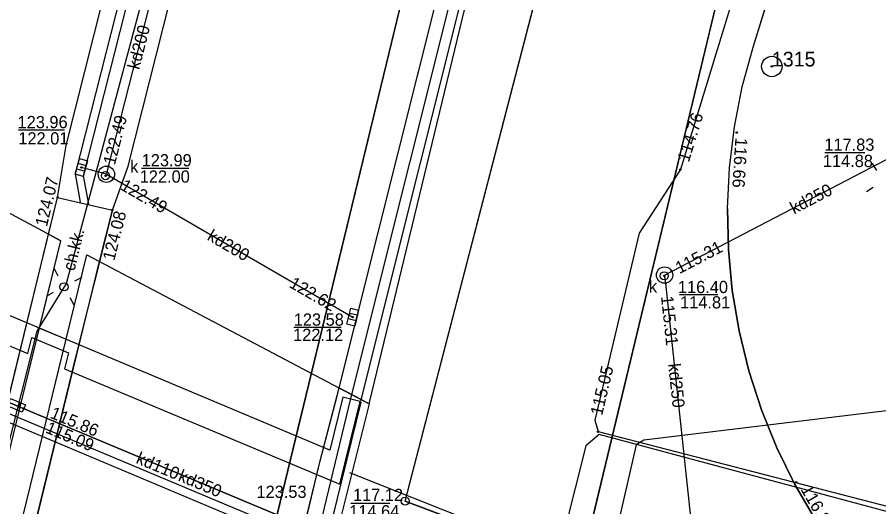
# Model space of a CAD drawing. Extents: x 6424617 to 6425697, y 5665845 to 5667190.
# Drawn here: x 6425461.6 to 6425514.4, y 5666958.6 to 5666988.6 of the extents above; entities that cross this region are included whole.
import ezdxf

# ---------------------------------------------------------------- set-up
doc = ezdxf.new("R2010")
doc.units = 0
for name, color, linetype in [('Warstwa 1', 7, 'Continuous'), ('Warstwa 10', 7, 'Continuous'), ('Warstwa 12', 7, 'Continuous'), ('Warstwa 13', 7, 'Continuous'), ('Warstwa 14', 7, 'Continuous'), ('Warstwa 15', 7, 'Continuous'), ('Warstwa 16', 7, 'Continuous'), ('Warstwa 2', 7, 'Continuous'), ('Warstwa 25', 7, 'Continuous'), ('Warstwa 3', 7, 'Continuous'), ('Warstwa 4', 7, 'Continuous'), ('Warstwa 5', 7, 'Continuous'), ('Warstwa 6', 7, 'Continuous'), ('Warstwa 8', 7, 'Continuous'), ('Warstwa 9', 7, 'Continuous')]:
    doc.layers.add(name, color=color, linetype=linetype)

msp = doc.modelspace()

# ---------------------------------------------------------------- linework, layer by layer
at = {"layer": 'Warstwa 1'}
for p, q in [((6425437.407, 5666792.342), (6425493.084, 5667022.41)), ((6425437.407, 5666792.342), (6425493.084, 5667022.41)), ((6425485.36, 5666958.9), (6425501.348, 5667020.558)), ((6425485.36, 5666958.9), (6425501.348, 5667020.558)), ((6425496.12, 5666954.85), (6425511.35, 5667018.315)), ((6425496.12, 5666954.85), (6425511.35, 5667018.315)), ((6425485.36, 5666958.9), (6425496.12, 5666954.85)), ((6425485.36, 5666958.9), (6425496.12, 5666954.85))]:
    msp.add_line(p, q, dxfattribs=at)
msp.add_lwpolyline([(6425449.68, 5666986.09), (6425446.79, 5666974.46), (6425462.26, 5666967.95), (6425462.5, 5666968.94), (6425464.74, 5666967.99), (6425464.5, 5666967.01), (6425481.36, 5666959.93), (6425482.61, 5666965.01), (6425481.54, 5666965.27), (6425480.74, 5666962.03), (6425448.23, 5666975.7), (6425450, 5666982.84), (6425449.42, 5666982.98), (6425450.16, 5666985.97)], close=True, dxfattribs=at)
at = {"layer": 'Warstwa 10'}
for points in [[(6425496.963, 5667021.541), (6425489.9, 5666994.12), (6425482.62, 5666965.03)], [(6425535.06, 5667006.36), (6425534.21, 5667005.96), (6425527.47, 5667006.87), (6425521.11, 5667008.02), (6425511.65, 5667010.69), (6425511.04, 5667010.12), (6425510.23, 5667005.12), (6425507.8, 5666997.47), (6425502.22, 5666979.23), (6425499.7, 5666975.32), (6425496.98, 5666963.87), (6425497.18, 5666963.16), (6425549.77, 5666949.56), (6425554.77, 5666947.54), (6425572.63, 5666943.55), (6425574.23, 5666942.49)]]:
    msp.add_lwpolyline(points, dxfattribs=at)
msp.add_circle((6425485.36, 5666958.9), 0.25, dxfattribs=at)
at = {"layer": 'Warstwa 12'}
for points in [[(6425478.115, 5667025.766), (6425475.61, 5667015.97), (6425473.13, 5667006.27), (6425470.44, 5666995.85), (6425469.89, 5666992.07), (6425464.59, 5666972.23), (6425464.47, 5666972.04), (6425462.8, 5666969.31), (6425456.16, 5666942.98), (6425456.08, 5666938.33), (6425453.05, 5666925.15), (6425449.84, 5666911.84), (6425448.16, 5666904.63), (6425448.88, 5666902.64)], [(6425454.75, 5666812.915), (6425455.753, 5666816.883), (6425457.009, 5666817.738), (6425466.513, 5666831.046), (6425477.951, 5666845.959), (6425477.163, 5666847.339), (6425475.812, 5666851.526), (6425475.173, 5666855.074), (6425474.407, 5666861.19), (6425474.538, 5666868.989), (6425475.24, 5666876.27), (6425477.752, 5666888.602), (6425479.441, 5666893.041), (6425480.828, 5666893.587), (6425484.849, 5666908.144), (6425470.76, 5666912.634), (6425469.827, 5666913.063), (6425472.078, 5666923.598), (6425472.03, 5666923.61), (6425482.03, 5666965.191), (6425489.31, 5666994.281), (6425496.49, 5667021.647)], [(6425470.675, 5666812.723), (6425472.304, 5666820.347), (6425476.107, 5666835.553), (6425479.576, 5666850.831), (6425493.276, 5666901.432), (6425493.535, 5666902.072), (6425493.16, 5666902.53), (6425486.027, 5666904.729), (6425481.07, 5666906.403), (6425469.466, 5666909.139), (6425469.101, 5666909.586), (6425469.483, 5666910.214), (6425471.98, 5666923.618), (6425472.03, 5666923.61), (6425482.03, 5666965.191), (6425489.31, 5666994.281), (6425496.49, 5667021.647)], [(6425471.251, 5666995.412), (6425471.16, 5666995.05), (6425467.18, 5666979.42), (6425467.06, 5666978.94), (6425482.15, 5666970.18)], [(6425503.4, 5666953.02), (6425503.33, 5666953.51), (6425501.32, 5666972.26), (6425501.25, 5666972.76), (6425514.85, 5666979.85)], [(6425467.06, 5666978.94), (6425465.53, 5666979.36)], [(6425438.44, 5666974.48), (6425442.87, 5666972.63), (6425461.54, 5666964.77), (6425479.96, 5666957.03), (6425498.41, 5666949.22), (6425503.59, 5666947.03), (6425504.05, 5666946.83)], [(6425504.05, 5666946.83), (6425503.59, 5666947.03), (6425498.41, 5666949.22), (6425479.96, 5666957.03), (6425461.54, 5666964.77), (6425442.87, 5666972.63), (6425438.44, 5666974.48)], [(6425553.71, 5666947.2), (6425549.6, 5666948.95), (6425497.24, 5666962.99), (6425496.43, 5666962.29), (6425494.49, 5666954.59), (6425489.02, 5666931.76), (6425484.64, 5666933.61), (6425476.81, 5666937.15), (6425438.84, 5666952.53), (6425435.57, 5666952.21), (6425429.97, 5666954.78), (6425402.11, 5666966.81), (6425387.27, 5666972.4), (6425380.77, 5666966.54), (6425363.64, 5666950.72), (6425363.13, 5666950.36), (6425362.37, 5666949.84), (6425357.72, 5666956.9), (6425346.14, 5666972.82)], [(6425526.974, 5666967.965), (6425526.723, 5666966.717), (6425523.453, 5666965.476), (6425499.982, 5666962.636), (6425499.521, 5666962.359), (6425497.672, 5666954.347), (6425491.703, 5666930.204), (6425491.983, 5666927.664), (6425491.536, 5666926.843), (6425491.124, 5666926.349), (6425486.048, 5666904.094), (6425485.647, 5666901.708), (6425484.933, 5666901.883), (6425464.654, 5666907.42), (6425437.078, 5666914.799)]]:
    msp.add_lwpolyline(points, dxfattribs=at)
at = {"layer": 'Warstwa 14'}
for p, q in [((6425464.495, 5666981.642), (6425461.669, 5666981.642)), ((6425513.527, 5666980.258), (6425511.065, 5666980.258)), ((6425472.115, 5666979.302), (6425469.204, 5666979.302)), ((6425504.518, 5666971.541), (6425502.168, 5666971.541)), ((6425481.435, 5666969.551), (6425478.553, 5666969.551)), ((6425484.43, 5666958.745), (6425482.029, 5666958.745))]:
    msp.add_line(p, q, dxfattribs=at)
for centre in [(6425465.53, 5666979.36), (6425467.18, 5666979.42), (6425502.22, 5666979.23), (6425467.01, 5666978.85), (6425467.492, 5666978.689), (6425501.693, 5666972.991), (6425501.23, 5666972.71), (6425501.32, 5666972.26), (6425481.925, 5666970.311), (6425482.15, 5666970.18), (6425462.001, 5666964.576), (6425462.001, 5666964.576), (6425497.18, 5666963.16)]:
    msp.add_circle(centre, 0.045, dxfattribs=at)
at = {"layer": 'Warstwa 16'}
for points in [[(6425454.547, 5666935.052), (6425462.72, 5666968.52), (6425464.269, 5666974.864), (6425448.68, 5666983.24), (6425443.29, 5666961.38), (6425438.561, 5666941.912)], [(6425473.666, 5666926.849), (6425456.184, 5666934.35), (6425458.05, 5666942), (6425464.35, 5666967.83), (6425465.856, 5666974.004), (6425483.16, 5666964.87)]]:
    msp.add_lwpolyline(points, close=True, dxfattribs=at)
for centre in [(6425467.06, 5666978.94), (6425501.25, 5666972.76)]:
    msp.add_circle(centre, 0.5, dxfattribs=at)
at = {"layer": 'Warstwa 2'}
for points in [[(6425482.64, 5666964.96), (6425478.52, 5666948.17), (6425472.56, 5666923.5)], [(6425569.428, 5666914.078), (6425559.167, 5666924.494), (6425550.651, 5666930.93), (6425537.233, 5666937.954), (6425528.275, 5666942.097), (6425504.759, 5666951.565), (6425481.965, 5666960.63)]]:
    msp.add_lwpolyline(points, dxfattribs=at)
msp.add_circle((6425464.47, 5666972.04), 0.25, dxfattribs=at)
at = {"layer": 'Warstwa 25'}
for centre in [(6425505.669, 5666981.498), (6425464.07, 5666977.52), (6425467.43, 5666976.75), (6425509.313, 5666960.056)]:
    msp.add_circle(centre, 0.045, dxfattribs=at)
at = {"layer": 'Warstwa 3'}
for radius in [0.625, 0.045]:
    msp.add_circle((6425507.82, 5666985.55), radius, dxfattribs=at)
at = {"layer": 'Warstwa 4'}
for p, q in [((6425465.724, 5666979.124), (6425465.242, 5666979.259)), ((6425465.818, 5666979.461), (6425465.336, 5666979.596)), ((6425482.434, 5666970.291), (6425481.949, 5666970.409)), ((6425482.351, 5666969.951), (6425481.866, 5666970.069)), ((6425461.603, 5666964.471), (6425461.799, 5666964.931))]:
    msp.add_line(p, q, dxfattribs=at)
for points in [[(6425465.905, 5666979.774), (6425465.636, 5666978.811), (6425465.155, 5666978.946), (6425465.424, 5666979.909)], [(6425482.511, 5666970.607), (6425482.275, 5666969.635), (6425481.789, 5666969.753), (6425482.025, 5666970.725)], [(6425461.901, 5666964.343), (6425460.982, 5666964.737), (6425461.179, 5666965.197), (6425462.098, 5666964.803)]]:
    msp.add_lwpolyline(points, close=True, dxfattribs=at)
for points in [[(6425514.262, 5666979.173), (6425513.992, 5666979.594)], [(6425514.034, 5666978.137), (6425513.613, 5666977.867)], [(6425464.113, 5666972.7), (6425463.875, 5666973.139)], [(6425465.13, 5666972.397), (6425465.569, 5666972.635)], [(6425463.81, 5666971.683), (6425463.371, 5666971.445)], [(6425464.827, 5666971.38), (6425465.065, 5666970.941)]]:
    msp.add_lwpolyline(points, dxfattribs=at)
for centre in [(6425467.01, 5666978.85), (6425501.23, 5666972.71)]:
    msp.add_circle(centre, 0.25, dxfattribs=at)
at = {"layer": 'Warstwa 6'}
for points in [[(6425493.084, 5667022.41), (6425437.407, 5666792.342), (6425392.62, 5666819.33), (6425356.96, 5666840.82), (6425364.08, 5666857.99), (6425325.81, 5666937.38), (6425352.9, 5666950.36), (6425340.11, 5666976.98), (6425316.39, 5667007.21), (6425286.52, 5667014.65), (6425266.76, 5667059.81), (6425269.791, 5667072.474)], [(6425493.084, 5667022.41), (6425437.407, 5666792.342), (6425454.155, 5666782.149), (6425471.236, 5666853.116), (6425495.139, 5666950.762), (6425496.12, 5666954.85), (6425485.36, 5666958.9), (6425501.348, 5667020.558)], [(6425465.459, 5666899.926), (6425466.149, 5666902.821), (6425466.855, 5666905.711), (6425467.577, 5666908.598), (6425468.314, 5666911.481), (6425468.652, 5666911.404), (6425468.837, 5666912.201), (6425468.584, 5666912.605), (6425468.79, 5666914.12), (6425470.47, 5666921.31), (6425471.24, 5666921.52), (6425471.39, 5666922.11), (6425470.8, 5666922.6), (6425471.1, 5666923.83), (6425473.84, 5666935.32), (6425477.88, 5666951.86), (6425480.16, 5666961.37), (6425481.19, 5666965.36), (6425488.69, 5666995.25), (6425495.536, 5667021.861)], [(6425511.35, 5667018.315), (6425496.12, 5666954.85), (6425485.36, 5666958.9), (6425501.348, 5667020.558)], [(6425511.35, 5667018.315), (6425496.12, 5666954.85), (6425522.252, 5666945.035), (6425525.198, 5666957.05), (6425527.303, 5666965.745), (6425538.589, 5667012.208)], [(6425515.176, 5666951.849), (6425513.474, 5666953.698), (6425511.909, 5666955.666), (6425510.491, 5666957.741), (6425509.225, 5666959.914), (6425508.12, 5666962.171), (6425507.179, 5666964.503), (6425506.41, 5666966.896), (6425505.814, 5666969.338), (6425505.397, 5666971.817), (6425505.159, 5666974.32), (6425505.101, 5666976.833), (6425505.226, 5666979.344), (6425505.53, 5666981.839), (6425506.014, 5666984.306), (6425506.674, 5666986.732), (6425513.343, 5667008.149), (6425514.53, 5667012.93)], [(6425465.479, 5666977.233), (6425465.171, 5666978.969), (6425469.231, 5666995.001), (6425469.717, 5666996.942), (6425471.882, 5667005.536), (6425472.369, 5667005.414), (6425465.649, 5666978.84), (6425465.957, 5666977.114)], [(6425453.5, 5666934.02), (6425455.63, 5666942.96), (6425462, 5666969.05), (6425464.07, 5666977.52)], [(6425467.43, 5666976.75), (6425465.18, 5666967.73), (6425462.01, 5666954.72), (6425458.83, 5666941.66), (6425456.77, 5666933.14)], [(6425445.646, 5666970.749), (6425497.767, 5666948.85), (6425498.132, 5666949.624), (6425498.866, 5666949.291), (6425499.296, 5666948.203), (6425507.378, 5666944.806), (6425507.179, 5666944.349)]]:
    msp.add_lwpolyline(points, dxfattribs=at)
at = {"layer": 'Warstwa 8'}
for p, q in [((6425506.674, 5666986.732), (6425513.343, 5667008.149)), ((6425464.592, 5666980.71), (6425469.786, 5667001.343)), ((6425468.4, 5666979.441), (6425473.67, 5667000.362)), ((6425481.312, 5666965.846), (6425488.69, 5666995.25)), ((6425481.312, 5666965.846), (6425488.69, 5666995.25)), ((6425483.16, 5666964.87), (6425490.4, 5666994.82)), ((6425506.014, 5666984.306), (6425506.674, 5666986.732)), ((6425505.53, 5666981.839), (6425506.014, 5666984.306)), ((6425505.226, 5666979.344), (6425505.53, 5666981.839)), ((6425464.07, 5666977.52), (6425464.592, 5666980.71)), ((6425467.429, 5666976.747), (6425468.4, 5666979.441)), ((6425505.101, 5666976.833), (6425505.226, 5666979.344)), ((6425463.519, 5666975.267), (6425464.07, 5666977.52)), ((6425466.642, 5666973.589), (6425467.429, 5666976.747)), ((6425505.101, 5666976.833), (6425505.159, 5666974.32)), ((6425453.82, 5666935.364), (6425463.519, 5666975.267)), ((6425505.159, 5666974.32), (6425505.397, 5666971.817)), ((6425456.98, 5666934.008), (6425466.642, 5666973.589)), ((6425505.397, 5666971.817), (6425505.814, 5666969.338)), ((6425445.458, 5666970.292), (6425507.179, 5666944.349)), ((6425505.814, 5666969.338), (6425506.41, 5666966.896)), ((6425506.41, 5666966.896), (6425507.179, 5666964.503)), ((6425480.16, 5666961.37), (6425481.312, 5666965.846)), ((6425481.312, 5666965.846), (6425482.648, 5666965.14)), ((6425482.648, 5666965.14), (6425483.16, 5666964.87)), ((6425507.179, 5666964.503), (6425508.12, 5666962.171)), ((6425508.12, 5666962.171), (6425509.225, 5666959.914)), ((6425471.991, 5666927.568), (6425480.16, 5666961.37)), ((6425509.225, 5666959.914), (6425510.491, 5666957.741))]:
    msp.add_line(p, q, dxfattribs=at)
at = {"layer": 'Warstwa 9'}
for p, q in [((6425463.519, 5666975.267), (6425464.07, 5666977.52)), ((6425464.07, 5666977.52), (6425467.431, 5666976.747)), ((6425466.642, 5666973.589), (6425467.431, 5666976.747)), ((6425463.519, 5666975.267), (6425464.269, 5666974.864)), ((6425462.96, 5666969.504), (6425464.269, 5666974.864)), ((6425464.592, 5666968.82), (6425465.856, 5666974.004)), ((6425465.856, 5666974.004), (6425466.642, 5666973.589)), ((6425462.96, 5666969.504), (6425464.592, 5666968.82))]:
    msp.add_line(p, q, dxfattribs=at)

# ---------------------------------------------------------------- texts
at = {"layer": 'Warstwa 13'}
for s, rotation, p in [('kd200', 75.7164, (6425469.069, 5666985.32)), ('kd250', 27.5364, (6425509.183, 5666976.476)), ('kd200', 329.8633, (6425473.181, 5666974.952)), ('kd250', 276.1198, (6425501.464, 5666967.305)), ('kd110', 337.2086, (6425468.823, 5666961.249)), ('kd350', 337.2086, (6425471.405, 5666960.171))]:
    msp.add_text(s, height=0.75, rotation=rotation, dxfattribs=at).set_placement(p)
at = {"layer": 'Warstwa 14'}
for s, rotation, p in [('122.49', 75.7164, (6425467.58, 5666979.468)), ('114.76', 72.9891, (6425502.738, 5666979.643)), ('122.49', 329.8633, (6425467.86, 5666978.042)), ('115.31', 27.5364, (6425502.162, 5666972.812)), ('122.62', 329.8633, (6425478.203, 5666972.05)), ('115.31', 276.1198, (6425501.029, 5666971.454)), ('115.05', 76.6388, (6425497.422, 5666964.105)), ('115.86', 337.2086, (6425463.563, 5666964.024)), ('115.09', 337.2086, (6425463.277, 5666963.119))]:
    msp.add_text(s, height=0.75, rotation=rotation, dxfattribs=at).set_placement(p)
for s, p in [('122.01', (6425461.668, 5666980.766)), ('114.88', (6425510.947, 5666979.383)), ('122.00', (6425469.104, 5666978.426)), ('114.81', (6425502.203, 5666970.712)), ('122.12', (6425478.499, 5666968.724)), ('114.64', (6425481.935, 5666957.902))]:
    msp.add_text(s, height=0.75, dxfattribs=at).set_placement(p)
at = {"layer": 'Warstwa 15'}
for s, p in [('123.96', (6425461.62, 5666981.766)), ('117.83', (6425511.035, 5666980.383)), ('123.99', (6425469.222, 5666979.426)), ('116.40', (6425502.069, 5666971.654)), ('123.58', (6425478.539, 5666969.655)), ('123.53', (6425476.255, 5666959.096)), ('117.12', (6425482.164, 5666958.902))]:
    msp.add_text(s, height=0.75, dxfattribs=at).set_placement(p)
at = {"layer": 'Warstwa 25'}
for s, rotation, p in [('116.66', 266.4426, (6425505.59, 5666981.197)), ('124.07', 76.2664, (6425463.414, 5666975.684)), ('124.08', 75.9914, (6425467.544, 5666973.602)), ('116.83', 299.9377, (6425509.566, 5666959.617))]:
    msp.add_text(s, height=0.75, rotation=rotation, dxfattribs=at).set_placement(p)
at = {"layer": 'Warstwa 4'}
msp.add_text('1315', height=0.9, dxfattribs=at).set_placement((6425507.82, 5666985.55))
at = {"layer": 'Warstwa 5'}
for p in [(6425468.518, 5666979.04), (6425500.29, 5666971.69)]:
    msp.add_text('k', height=0.75, dxfattribs=at).set_placement(p)
at = {"layer": 'Warstwa 9'}
msp.add_text('ch.kk.', height=0.75, rotation=76.2893, dxfattribs=at).set_placement((6425465.105, 5666972.968))

doc.saveas('drawing.dxf')
